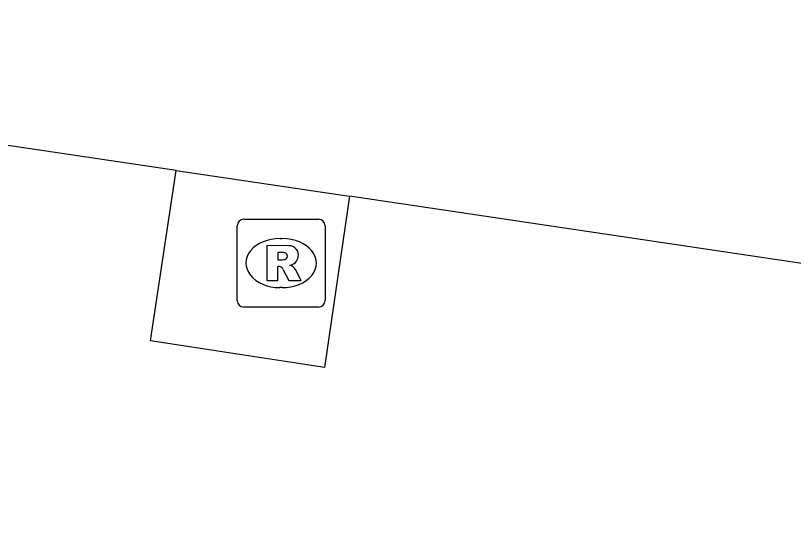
# Model space of a CAD drawing. Extents: x 164150 to 165261, y 382513 to 383432.
# Drawn here: x 164929.38 to 164938.25, y 382753.25 to 382759.16 of the extents above; entities that cross this region are included whole.
import ezdxf

# ---------------------------------------------------------------- set-up
doc = ezdxf.new("R2010")
doc.units = 0
doc.layers.add('IMGEO_Rioolput', color=7, linetype='Continuous')
doc.layers.add('IMGEO_Voetpad_open', color=7, linetype='Continuous')

msp = doc.modelspace()

# ---------------------------------------------------------------- linework, layer by layer
at = {"layer": 'IMGEO_Rioolput'}
for p, q in [((164931.9859, 382756.8405), (164932.8381, 382756.8405)), ((164931.9115, 382755.9139), (164931.9115, 382756.7661)), ((164932.9125, 382756.7661), (164932.9125, 382755.9139)), ((164932.3995, 382756.6197), (164932.4245, 382756.6197)), ((164932.4215, 382756.0603), (164932.3966, 382756.0603)), ((164932.8381, 382755.8395), (164931.9859, 382755.8395))]:
    msp.add_line(p, q, dxfattribs=at)
for points in [[(164931.9859, 382756.8405), (164932.8381, 382756.8405)], [(164931.9115, 382755.9139), (164931.9115, 382756.7661)], [(164932.9125, 382756.7661), (164932.9125, 382755.9139)], [(164932.5005, 382756.5379), (164932.2478, 382756.54), (164932.2478, 382756.14)], [(164932.4262, 382756.4592), (164932.3722, 382756.4592), (164932.3722, 382756.3779)], [(164932.3722, 382756.3779), (164932.424, 382756.3779)], [(164932.2478, 382756.14), (164932.3722, 382756.14), (164932.3722, 382756.3025), (164932.383, 382756.3025)], [(164932.4297, 382756.2726), (164932.5012, 382756.14), (164932.6409, 382756.14), (164932.5759, 382756.2662)], [(164932.8381, 382755.8395), (164931.9859, 382755.8395)]]:
    msp.add_lwpolyline(points, dxfattribs=at)
for centre, radius, start, end in [((164931.988, 382756.764), 0.0765, 91.55205, 178.44795), ((164931.988, 382756.764), 0.0765, 91.55205, 178.44795), ((164932.836, 382756.764), 0.0765, 1.55205, 88.44795), ((164932.836, 382756.764), 0.0765, 1.55205, 88.44795), ((164932.4994, 382756.4284), 0.1095, 350.36119, 89.41601), ((164932.4315, 382756.3629), 0.0964, 77.00612, 93.18647), ((164932.4464, 382756.4196), 0.0378, 276.66336, 79.67722), ((164932.4082, 382756.5672), 0.1899, 274.7715, 282.96867), ((164932.497, 382756.4276), 0.1117, 277.58423, 350.98172), ((164932.3818, 382756.2492), 0.0533, 26.02933, 88.69889), ((164932.4815, 382756.2128), 0.1085, 29.51342, 73.79051), ((164931.988, 382755.916), 0.0765, 181.55205, 268.44795), ((164931.988, 382755.916), 0.0765, 181.55205, 268.44795), ((164932.836, 382755.916), 0.0765, 271.55205, 358.44795), ((164932.836, 382755.916), 0.0765, 271.55205, 358.44795)]:
    msp.add_arc(centre, radius, start, end, dxfattribs=at)
for centre, major_axis, ratio, start_param, end_param in [((164932.398, 382756.34), (-0.3872, 0.002), 0.722429, 4.712389, 7.853982), ((164932.423, 382756.34), (-0.3901, 0.002), 0.717154, 1.570796, 4.712389)]:
    msp.add_ellipse(centre, major_axis=major_axis, ratio=ratio, start_param=start_param, end_param=end_param, dxfattribs=at)
at = {"layer": 'IMGEO_Voetpad_open'}
for points in [[(164931.214, 382757.394), (164919.326, 382759.16), (164918.462, 382753.249)], [(164933.19, 382757.101), (164932.907, 382755.151), (164930.923, 382755.453), (164931.214, 382757.394)], [(164931.214, 382757.394), (164933.19, 382757.101)], [(164945.061, 382755.338), (164933.19, 382757.101)]]:
    msp.add_lwpolyline(points, dxfattribs=at)

doc.saveas('drawing.dxf')
